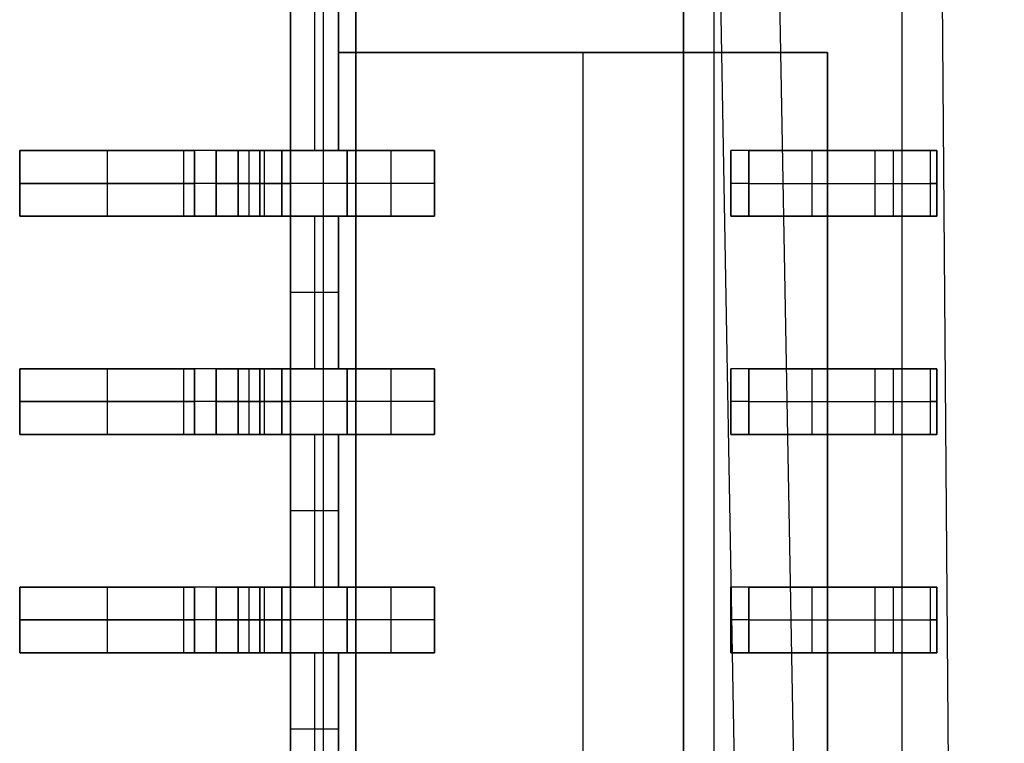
# Model space of a CAD drawing. Extents: x -64 to 57, y 4 to 161.
# Tile 277 of 342: x 6.32 to 8.58, y 147.56 to 149.22. Entities that reach past the tile are written whole.
import ezdxf

# ---------------------------------------------------------------- set-up
doc = ezdxf.new("R2010")
doc.units = 0
doc.layers.add('DEFAULT', color=7, linetype='CONTINUOUS')

msp = doc.modelspace()

# ---------------------------------------------------------------- linework, layer by layer
at = {"layer": 'DEFAULT', "color": 254}
for p, q in [((7.9693, 154.4068, 54.2017), (8.388, 131.0455, 54.1046)), ((8.5759, 131.0475, 45.715), (8.3945, 154.4089, 45.475)), ((8.2521, 131.0474, 45.9551), (7.841, 154.0867, 45.8907)), ((6.941, 150.7919, 38.6216), (6.941, 148.9169, 38.6216)), ((6.941, 148.9169, 38.6216), (6.941, 150.7919, 38.6216)), ((6.996, 150.7919, 38.6216), (6.996, 148.9169, 38.6216)), ((7.051, 150.7919, 38.6216), (7.051, 148.9169, 38.6216)), ((7.051, 149.1419, 37.6366), (7.051, 150.7919, 37.6366)), ((7.051, 148.9169, 38.1291), (7.051, 150.7919, 38.1291)), ((7.051, 148.9169, 38.6216), (7.051, 150.7919, 38.6216)), ((7.051, 150.7919, 37.6366), (7.051, 149.1419, 37.6366)), ((7.841, 150.4169, 41.6166), (7.841, 134.2669, 41.6166)), ((7.841, 150.4169, 41.6166), (7.841, 134.2669, 41.6166)), ((6.941, 129.3669, 39.8166), (6.941, 150.3169, 39.8166)), ((6.941, 150.3169, 39.8166), (6.941, 129.3669, 39.8166)), ((7.016, 150.3169, 39.8916), (7.016, 129.3669, 39.8916)), ((7.091, 129.3669, 39.9666), (7.091, 150.3169, 39.9666)), ((7.091, 150.3169, 39.9666), (7.091, 129.3669, 39.9666)), ((7.911, 150.3169, 39.9666), (7.911, 134.2669, 39.9666)), ((7.841, 129.6158, 41.4747), (7.841, 150.068, 41.4747)), ((7.841, 149.9661, 41.3329), (7.841, 133.7169, 41.3329)), ((7.841, 133.7169, 41.3329), (7.841, 149.9661, 41.3329)), ((8.341, 149.9169, 41.0997), (8.341, 134.266, 41.0997)), ((7.051, 149.1419, 37.6866), (7.051, 148.9169, 37.6866)), ((8.171, 149.1419, 37.6866), (7.051, 149.1419, 37.6866)), ((7.051, 148.9169, 37.6866), (7.051, 149.1419, 37.6866)), ((7.051, 149.1419, 37.6866), (7.051, 149.1419, 37.6366)), ((8.171, 149.1419, 37.6366), (7.051, 149.1419, 37.6366)), ((7.051, 149.1419, 37.6866), (8.171, 149.1419, 37.6866)), ((7.051, 149.1419, 37.6366), (7.051, 149.1419, 37.6866)), ((8.171, 149.1419, 37.6616), (7.051, 149.1419, 37.6616)), ((7.051, 149.1419, 37.6366), (8.171, 149.1419, 37.6366)), ((7.611, 149.1419, 37.6866), (7.611, 130.5419, 37.6866)), ((7.611, 149.1419, 37.6866), (7.611, 149.1419, 37.6366)), ((8.171, 130.5419, 37.6866), (8.171, 149.1419, 37.6866)), ((8.171, 149.1419, 37.6866), (8.171, 149.1419, 37.6366)), ((8.171, 149.1419, 37.6866), (8.171, 130.5419, 37.6866)), ((8.171, 149.1419, 37.6366), (8.171, 149.1419, 37.6866)), ((8.171, 130.5419, 37.6366), (8.171, 149.1419, 37.6366)), ((8.171, 130.5419, 37.6616), (8.171, 149.1419, 37.6616)), ((8.171, 149.1419, 37.6366), (8.171, 130.5419, 37.6366)), ((6.321, 148.9169, 37.5166), (6.321, 148.7669, 37.5166)), ((7.071, 148.9169, 37.5166), (6.321, 148.9169, 37.5166)), ((6.321, 148.9169, 37.7666), (6.321, 148.7669, 37.7666)), ((6.321, 148.9169, 37.5166), (6.321, 148.9169, 37.7666)), ((6.321, 148.7669, 37.5166), (6.321, 148.9169, 37.5166)), ((6.321, 148.9169, 37.6416), (6.321, 148.7669, 37.6416)), ((6.321, 148.9169, 37.7666), (6.721, 148.9169, 37.7666)), ((6.321, 148.7669, 37.7666), (6.321, 148.9169, 37.7666)), ((7.071, 148.9169, 37.5166), (6.321, 148.9169, 37.5166)), ((6.321, 148.9169, 37.5166), (6.321, 148.9169, 37.7666)), ((6.321, 148.9169, 37.7666), (6.721, 148.9169, 37.7666)), ((6.521, 148.9169, 37.7666), (6.521, 148.7669, 37.7666)), ((6.696, 148.9169, 37.5166), (6.696, 148.7669, 37.5166)), ((6.721, 148.9169, 37.7666), (6.721, 148.7669, 37.7666)), ((6.721, 148.7669, 37.7666), (6.721, 148.9169, 37.7666)), ((6.771, 148.9169, 37.8166), (6.771, 148.7669, 37.8166)), ((6.771, 148.7669, 37.8166), (6.771, 148.9169, 37.8166)), ((6.771, 148.9169, 39.0966), (6.771, 148.7669, 39.0966)), ((6.771, 148.9169, 37.8166), (6.771, 148.9169, 39.0966)), ((6.771, 148.9169, 38.4566), (6.771, 148.7669, 38.4566)), ((6.771, 148.9169, 39.0966), (6.871, 148.9169, 39.0966)), ((6.771, 148.7669, 39.0966), (6.771, 148.9169, 39.0966)), ((6.771, 148.9169, 37.8166), (6.771, 148.9169, 39.0966)), ((6.771, 148.9169, 39.0966), (6.871, 148.9169, 39.0966)), ((7.051, 148.9169, 38.5316), (6.771, 148.9169, 38.5316)), ((6.796, 148.9169, 37.5166), (6.796, 148.9169, 39.0966)), ((6.821, 148.9169, 39.0966), (6.821, 148.7669, 39.0966)), ((6.821, 148.9169, 39.2466), (6.821, 148.7669, 39.2466)), ((6.871, 148.9169, 39.2466), (6.821, 148.9169, 39.2466)), ((6.821, 148.7669, 39.5466), (6.821, 148.9169, 39.5466)), ((6.821, 148.9169, 39.5466), (6.821, 148.9169, 39.2466)), ((6.821, 148.9169, 39.2466), (6.821, 148.7669, 39.2466)), ((6.821, 148.9169, 39.3966), (6.821, 148.7669, 39.3966)), ((6.821, 148.9169, 39.5466), (6.941, 148.9169, 39.5466)), ((6.821, 148.7669, 39.5466), (6.821, 148.9169, 39.5466)), ((6.871, 148.9169, 39.2466), (6.821, 148.9169, 39.2466)), ((6.821, 148.9169, 39.2466), (6.821, 148.9169, 39.5466)), ((6.821, 148.9169, 39.5466), (6.941, 148.9169, 39.5466)), ((6.846, 148.9169, 39.2466), (6.846, 148.7669, 39.2466)), ((6.871, 148.9169, 39.0966), (6.871, 148.7669, 39.0966)), ((6.871, 148.7669, 39.0966), (6.871, 148.9169, 39.0966)), ((6.871, 148.9169, 39.2466), (6.871, 148.7669, 39.2466)), ((6.871, 148.7669, 39.2466), (6.871, 148.9169, 39.2466)), ((6.881, 148.9169, 39.5466), (6.881, 148.7669, 39.5466)), ((6.921, 148.9169, 39.1466), (6.921, 148.7669, 39.1466)), ((6.921, 148.9169, 39.1966), (6.921, 148.7669, 39.1966)), ((6.921, 148.9169, 39.1466), (6.921, 148.9169, 39.1966)), ((6.921, 148.7669, 39.1466), (6.921, 148.9169, 39.1466)), ((6.921, 148.9169, 39.1716), (6.921, 148.7669, 39.1716)), ((6.921, 148.7669, 39.1966), (6.921, 148.9169, 39.1966)), ((6.921, 148.9169, 39.1466), (6.921, 148.9169, 39.1966)), ((6.941, 148.9169, 39.5466), (6.941, 148.7669, 39.5466)), ((6.941, 148.9169, 38.6216), (7.051, 148.9169, 38.6216)), ((6.941, 148.9169, 39.5466), (6.941, 148.9169, 38.6216)), ((6.941, 148.9169, 38.6216), (7.051, 148.9169, 38.6216)), ((6.941, 148.9169, 39.5466), (6.941, 148.9169, 38.6216)), ((6.941, 148.7669, 39.5466), (6.941, 148.9169, 39.5466)), ((7.051, 148.9169, 37.6866), (7.271, 148.9169, 37.6866)), ((7.051, 148.9169, 38.6216), (7.051, 148.9169, 37.6866)), ((7.051, 148.9169, 38.6216), (7.051, 148.9169, 37.6866)), ((7.051, 148.9169, 37.6866), (7.271, 148.9169, 37.6866)), ((7.071, 148.9169, 37.5166), (7.071, 148.7669, 37.5166)), ((7.271, 148.9169, 37.5966), (7.071, 148.9169, 37.5166)), ((7.071, 148.7669, 37.5166), (7.071, 148.9169, 37.5166)), ((7.271, 148.9169, 37.5966), (7.071, 148.9169, 37.5166)), ((7.171, 148.9169, 37.5566), (7.171, 148.7669, 37.5566)), ((7.271, 148.9169, 37.6866), (7.271, 148.7669, 37.6866)), ((7.271, 148.7669, 37.6866), (7.271, 148.9169, 37.6866)), ((7.271, 148.9169, 37.5966), (7.271, 148.7669, 37.5966)), ((7.271, 148.9169, 37.6866), (7.271, 148.9169, 37.5966)), ((7.271, 148.9169, 37.6416), (7.271, 148.7669, 37.6416)), ((7.271, 148.7669, 37.5966), (7.271, 148.9169, 37.5966)), ((7.271, 148.9169, 37.6866), (7.271, 148.9169, 37.5966)), ((8.407, 148.9169, 39.9666), (7.9493, 148.9169, 39.9666)), ((7.9493, 148.7669, 39.9666), (7.9493, 148.9169, 39.9666)), ((7.9493, 148.9169, 39.9666), (7.9493, 148.7669, 39.9666)), ((8.407, 148.9169, 39.9666), (7.9493, 148.9169, 39.9666)), ((7.9908, 148.9169, 39.9756), (8.2795, 148.9169, 40.1075)), ((7.9908, 148.7669, 39.9756), (7.9908, 148.9169, 39.9756)), ((7.9908, 148.9169, 39.9756), (8.2795, 148.9169, 40.1075)), ((7.9908, 148.9169, 39.9756), (7.9908, 148.7669, 39.9756)), ((8.1351, 148.9169, 40.0416), (8.1351, 148.7669, 40.0416)), ((8.4158, 148.9169, 40.0484), (8.1501, 148.9169, 40.0484)), ((8.1851, 148.9169, 39.9666), (8.1851, 148.9169, 40.0644)), ((8.2795, 148.9169, 40.1075), (8.2795, 148.7669, 40.1075)), ((8.2795, 148.9169, 40.1075), (8.2795, 148.7669, 40.1075)), ((8.2795, 148.9169, 40.1075), (8.421, 148.9169, 40.0166)), ((8.321, 148.9169, 40.1166), (8.321, 148.7669, 40.1166)), ((8.407, 148.7669, 39.9666), (8.407, 148.9169, 39.9666)), ((8.407, 148.7669, 39.9666), (8.407, 148.9169, 39.9666)), ((8.421, 148.7669, 40.0166), (8.421, 148.9169, 40.0166)), ((8.421, 148.9169, 40.0119), (8.421, 148.7669, 40.0119)), ((8.421, 148.9169, 40.0166), (8.421, 148.9169, 40.0119)), ((8.421, 148.7669, 40.0166), (8.421, 148.9169, 40.0166)), ((8.421, 148.9169, 40.0142), (8.421, 148.7669, 40.0142)), ((8.421, 148.9169, 40.0119), (8.421, 148.7669, 40.0119)), ((8.421, 148.9169, 40.0166), (8.421, 148.9169, 40.0119)), ((7.071, 148.8419, 37.5166), (6.321, 148.8419, 37.5166)), ((6.321, 148.8419, 37.5166), (6.321, 148.8419, 37.7666)), ((6.321, 148.8419, 37.7666), (6.721, 148.8419, 37.7666)), ((6.771, 148.8419, 37.8166), (6.771, 148.8419, 39.0966)), ((6.771, 148.8419, 39.0966), (6.871, 148.8419, 39.0966)), ((6.871, 148.8419, 39.2466), (6.821, 148.8419, 39.2466)), ((6.821, 148.8419, 39.5466), (6.821, 148.8419, 39.2466)), ((6.821, 148.8419, 39.5466), (6.941, 148.8419, 39.5466)), ((6.921, 148.8419, 39.1466), (6.921, 148.8419, 39.1966)), ((7.271, 148.8419, 37.5966), (7.071, 148.8419, 37.5166)), ((7.271, 148.8419, 37.6866), (7.271, 148.8419, 37.5966)), ((7.9908, 148.8419, 39.9756), (8.2795, 148.8419, 40.1075)), ((8.421, 148.8419, 40.0166), (8.421, 148.8419, 40.0119)), ((6.321, 148.7669, 37.5166), (7.071, 148.7669, 37.5166)), ((6.321, 148.7669, 37.7666), (6.321, 148.7669, 37.5166)), ((6.721, 148.7669, 37.7666), (6.321, 148.7669, 37.7666)), ((6.321, 148.7669, 37.7666), (6.721, 148.7669, 37.7666)), ((6.321, 148.7669, 37.5166), (6.321, 148.7669, 37.7666)), ((7.071, 148.7669, 37.5166), (6.321, 148.7669, 37.5166)), ((6.771, 148.7669, 39.0966), (6.771, 148.7669, 37.8166)), ((6.871, 148.7669, 39.0966), (6.771, 148.7669, 39.0966)), ((6.771, 148.7669, 39.0966), (6.871, 148.7669, 39.0966)), ((6.771, 148.7669, 37.8166), (6.771, 148.7669, 39.0966)), ((7.051, 148.7669, 38.5316), (6.771, 148.7669, 38.5316)), ((6.796, 148.7669, 37.5166), (6.796, 148.7669, 39.0966)), ((6.821, 148.7669, 39.2466), (6.871, 148.7669, 39.2466)), ((6.821, 148.7669, 39.2466), (6.821, 148.7669, 39.5466)), ((6.821, 148.7669, 39.5466), (6.941, 148.7669, 39.5466)), ((6.821, 148.7669, 39.2466), (6.821, 148.7669, 39.5466)), ((6.871, 148.7669, 39.2466), (6.821, 148.7669, 39.2466)), ((6.941, 148.7669, 39.5466), (6.821, 148.7669, 39.5466)), ((6.921, 148.7669, 39.1966), (6.921, 148.7669, 39.1466)), ((6.921, 148.7669, 39.1466), (6.921, 148.7669, 39.1966)), ((7.051, 148.7669, 38.6216), (6.941, 148.7669, 38.6216)), ((6.941, 148.7669, 38.6216), (6.941, 148.4169, 38.6216)), ((6.941, 148.7669, 38.6216), (7.051, 148.7669, 38.6216)), ((6.941, 148.7669, 39.5466), (6.941, 148.7669, 38.6216)), ((6.941, 148.7669, 38.6216), (6.941, 148.7669, 39.5466)), ((6.941, 148.4169, 38.6216), (6.941, 148.7669, 38.6216)), ((6.996, 148.7669, 38.6216), (6.996, 148.4169, 38.6216)), ((7.051, 148.7669, 37.6866), (7.051, 148.4169, 37.6866)), ((7.271, 148.7669, 37.6866), (7.051, 148.7669, 37.6866)), ((7.051, 148.7669, 37.6866), (7.051, 148.7669, 38.6216)), ((7.051, 148.4169, 37.6866), (7.051, 148.7669, 37.6866)), ((7.051, 148.7669, 38.6216), (7.051, 148.4169, 38.6216)), ((7.051, 148.4169, 38.1541), (7.051, 148.7669, 38.1541)), ((7.051, 148.4169, 38.6216), (7.051, 148.7669, 38.6216)), ((7.051, 148.7669, 37.6866), (7.271, 148.7669, 37.6866)), ((7.051, 148.7669, 38.6216), (7.051, 148.7669, 37.6866)), ((7.071, 148.7669, 37.5166), (7.271, 148.7669, 37.5966)), ((7.271, 148.7669, 37.5966), (7.071, 148.7669, 37.5166)), ((7.271, 148.7669, 37.5966), (7.271, 148.7669, 37.6866)), ((7.271, 148.7669, 37.6866), (7.271, 148.7669, 37.5966)), ((8.407, 148.7669, 39.9666), (7.9493, 148.7669, 39.9666)), ((7.9493, 148.7669, 39.9666), (8.407, 148.7669, 39.9666)), ((8.2795, 148.7669, 40.1075), (7.9908, 148.7669, 39.9756)), ((7.9908, 148.7669, 39.9756), (8.2795, 148.7669, 40.1075)), ((8.4158, 148.7669, 40.0484), (8.1501, 148.7669, 40.0484)), ((8.1851, 148.7669, 39.9666), (8.1851, 148.7669, 40.0644)), ((8.2795, 148.7669, 40.1075), (8.421, 148.7669, 40.0166)), ((8.421, 148.7669, 40.0119), (8.421, 148.7669, 40.0166)), ((8.421, 148.7669, 40.0166), (8.421, 148.7669, 40.0119)), ((7.051, 148.5919, 38.6216), (6.941, 148.5919, 38.6216)), ((7.051, 148.5919, 37.6866), (7.051, 148.5919, 38.6216)), ((6.321, 148.4169, 37.5166), (6.321, 148.2669, 37.5166)), ((7.071, 148.4169, 37.5166), (6.321, 148.4169, 37.5166)), ((6.321, 148.4169, 37.7666), (6.321, 148.2669, 37.7666)), ((6.321, 148.4169, 37.5166), (6.321, 148.4169, 37.7666)), ((6.321, 148.2669, 37.5166), (6.321, 148.4169, 37.5166)), ((6.321, 148.4169, 37.6416), (6.321, 148.2669, 37.6416)), ((6.321, 148.4169, 37.7666), (6.721, 148.4169, 37.7666)), ((6.321, 148.2669, 37.7666), (6.321, 148.4169, 37.7666)), ((7.071, 148.4169, 37.5166), (6.321, 148.4169, 37.5166)), ((6.321, 148.4169, 37.5166), (6.321, 148.4169, 37.7666)), ((6.321, 148.4169, 37.7666), (6.721, 148.4169, 37.7666)), ((6.521, 148.4169, 37.7666), (6.521, 148.2669, 37.7666)), ((6.696, 148.4169, 37.5166), (6.696, 148.2669, 37.5166)), ((6.721, 148.4169, 37.7666), (6.721, 148.2669, 37.7666)), ((6.721, 148.2669, 37.7666), (6.721, 148.4169, 37.7666)), ((6.771, 148.4169, 37.8166), (6.771, 148.2669, 37.8166)), ((6.771, 148.2669, 37.8166), (6.771, 148.4169, 37.8166)), ((6.771, 148.4169, 39.0966), (6.771, 148.2669, 39.0966)), ((6.771, 148.4169, 37.8166), (6.771, 148.4169, 39.0966)), ((6.771, 148.4169, 38.4566), (6.771, 148.2669, 38.4566)), ((6.771, 148.4169, 39.0966), (6.871, 148.4169, 39.0966)), ((6.771, 148.2669, 39.0966), (6.771, 148.4169, 39.0966)), ((6.771, 148.4169, 37.8166), (6.771, 148.4169, 39.0966)), ((6.771, 148.4169, 39.0966), (6.871, 148.4169, 39.0966)), ((7.051, 148.4169, 38.5316), (6.771, 148.4169, 38.5316)), ((6.796, 148.4169, 37.5166), (6.796, 148.4169, 39.0966)), ((6.821, 148.4169, 39.0966), (6.821, 148.2669, 39.0966)), ((6.821, 148.4169, 39.2466), (6.821, 148.2669, 39.2466)), ((6.871, 148.4169, 39.2466), (6.821, 148.4169, 39.2466)), ((6.821, 148.2669, 39.5466), (6.821, 148.4169, 39.5466)), ((6.821, 148.4169, 39.5466), (6.821, 148.4169, 39.2466)), ((6.821, 148.4169, 39.2466), (6.821, 148.2669, 39.2466)), ((6.821, 148.4169, 39.3966), (6.821, 148.2669, 39.3966)), ((6.821, 148.4169, 39.5466), (6.941, 148.4169, 39.5466)), ((6.821, 148.2669, 39.5466), (6.821, 148.4169, 39.5466)), ((6.871, 148.4169, 39.2466), (6.821, 148.4169, 39.2466)), ((6.821, 148.4169, 39.2466), (6.821, 148.4169, 39.5466)), ((6.821, 148.4169, 39.5466), (6.941, 148.4169, 39.5466)), ((6.846, 148.4169, 39.2466), (6.846, 148.2669, 39.2466)), ((6.871, 148.4169, 39.0966), (6.871, 148.2669, 39.0966)), ((6.871, 148.2669, 39.0966), (6.871, 148.4169, 39.0966)), ((6.871, 148.4169, 39.2466), (6.871, 148.2669, 39.2466)), ((6.871, 148.2669, 39.2466), (6.871, 148.4169, 39.2466)), ((6.881, 148.4169, 39.5466), (6.881, 148.2669, 39.5466)), ((6.921, 148.4169, 39.1466), (6.921, 148.2669, 39.1466)), ((6.921, 148.4169, 39.1966), (6.921, 148.2669, 39.1966)), ((6.921, 148.4169, 39.1466), (6.921, 148.4169, 39.1966)), ((6.921, 148.2669, 39.1466), (6.921, 148.4169, 39.1466)), ((6.921, 148.4169, 39.1716), (6.921, 148.2669, 39.1716)), ((6.921, 148.2669, 39.1966), (6.921, 148.4169, 39.1966)), ((6.921, 148.4169, 39.1466), (6.921, 148.4169, 39.1966)), ((6.941, 148.4169, 39.5466), (6.941, 148.2669, 39.5466)), ((6.941, 148.4169, 38.6216), (7.051, 148.4169, 38.6216)), ((6.941, 148.4169, 39.5466), (6.941, 148.4169, 38.6216)), ((6.941, 148.4169, 38.6216), (7.051, 148.4169, 38.6216)), ((6.941, 148.4169, 39.5466), (6.941, 148.4169, 38.6216)), ((6.941, 148.2669, 39.5466), (6.941, 148.4169, 39.5466)), ((7.051, 148.4169, 37.6866), (7.271, 148.4169, 37.6866)), ((7.051, 148.4169, 38.6216), (7.051, 148.4169, 37.6866)), ((7.051, 148.4169, 38.6216), (7.051, 148.4169, 37.6866)), ((7.051, 148.4169, 37.6866), (7.271, 148.4169, 37.6866)), ((7.071, 148.4169, 37.5166), (7.071, 148.2669, 37.5166)), ((7.271, 148.4169, 37.5966), (7.071, 148.4169, 37.5166)), ((7.071, 148.2669, 37.5166), (7.071, 148.4169, 37.5166)), ((7.271, 148.4169, 37.5966), (7.071, 148.4169, 37.5166)), ((7.171, 148.4169, 37.5566), (7.171, 148.2669, 37.5566)), ((7.271, 148.4169, 37.6866), (7.271, 148.2669, 37.6866)), ((7.271, 148.2669, 37.6866), (7.271, 148.4169, 37.6866)), ((7.271, 148.4169, 37.5966), (7.271, 148.2669, 37.5966)), ((7.271, 148.4169, 37.6866), (7.271, 148.4169, 37.5966)), ((7.271, 148.4169, 37.6416), (7.271, 148.2669, 37.6416)), ((7.271, 148.2669, 37.5966), (7.271, 148.4169, 37.5966)), ((7.271, 148.4169, 37.6866), (7.271, 148.4169, 37.5966)), ((8.407, 148.4169, 39.9666), (7.9493, 148.4169, 39.9666)), ((7.9493, 148.2669, 39.9666), (7.9493, 148.4169, 39.9666)), ((7.9493, 148.4169, 39.9666), (7.9493, 148.2669, 39.9666)), ((8.407, 148.4169, 39.9666), (7.9493, 148.4169, 39.9666)), ((7.9908, 148.4169, 39.9756), (8.2795, 148.4169, 40.1075)), ((7.9908, 148.2669, 39.9756), (7.9908, 148.4169, 39.9756)), ((7.9908, 148.4169, 39.9756), (8.2795, 148.4169, 40.1075)), ((7.9908, 148.4169, 39.9756), (7.9908, 148.2669, 39.9756)), ((8.1351, 148.4169, 40.0416), (8.1351, 148.2669, 40.0416)), ((8.4158, 148.4169, 40.0484), (8.1501, 148.4169, 40.0484)), ((8.1851, 148.4169, 39.9666), (8.1851, 148.4169, 40.0644)), ((8.2795, 148.4169, 40.1075), (8.2795, 148.2669, 40.1075)), ((8.2795, 148.4169, 40.1075), (8.2795, 148.2669, 40.1075)), ((8.2795, 148.4169, 40.1075), (8.421, 148.4169, 40.0166)), ((8.321, 148.4169, 40.1166), (8.321, 148.2669, 40.1166)), ((8.407, 148.2669, 39.9666), (8.407, 148.4169, 39.9666)), ((8.407, 148.2669, 39.9666), (8.407, 148.4169, 39.9666)), ((8.421, 148.2669, 40.0166), (8.421, 148.4169, 40.0166)), ((8.421, 148.4169, 40.0119), (8.421, 148.2669, 40.0119)), ((8.421, 148.4169, 40.0166), (8.421, 148.4169, 40.0119)), ((8.421, 148.2669, 40.0166), (8.421, 148.4169, 40.0166)), ((8.421, 148.4169, 40.0142), (8.421, 148.2669, 40.0142)), ((8.421, 148.4169, 40.0119), (8.421, 148.2669, 40.0119)), ((8.421, 148.4169, 40.0166), (8.421, 148.4169, 40.0119)), ((7.071, 148.3419, 37.5166), (6.321, 148.3419, 37.5166)), ((6.321, 148.3419, 37.5166), (6.321, 148.3419, 37.7666)), ((6.321, 148.3419, 37.7666), (6.721, 148.3419, 37.7666)), ((6.771, 148.3419, 37.8166), (6.771, 148.3419, 39.0966)), ((6.771, 148.3419, 39.0966), (6.871, 148.3419, 39.0966)), ((6.871, 148.3419, 39.2466), (6.821, 148.3419, 39.2466)), ((6.821, 148.3419, 39.5466), (6.821, 148.3419, 39.2466)), ((6.821, 148.3419, 39.5466), (6.941, 148.3419, 39.5466)), ((6.921, 148.3419, 39.1466), (6.921, 148.3419, 39.1966)), ((7.271, 148.3419, 37.5966), (7.071, 148.3419, 37.5166)), ((7.271, 148.3419, 37.6866), (7.271, 148.3419, 37.5966)), ((7.9908, 148.3419, 39.9756), (8.2795, 148.3419, 40.1075)), ((8.421, 148.3419, 40.0166), (8.421, 148.3419, 40.0119)), ((6.321, 148.2669, 37.5166), (7.071, 148.2669, 37.5166)), ((6.321, 148.2669, 37.7666), (6.321, 148.2669, 37.5166)), ((6.721, 148.2669, 37.7666), (6.321, 148.2669, 37.7666)), ((6.321, 148.2669, 37.7666), (6.721, 148.2669, 37.7666)), ((6.321, 148.2669, 37.5166), (6.321, 148.2669, 37.7666)), ((7.071, 148.2669, 37.5166), (6.321, 148.2669, 37.5166)), ((6.771, 148.2669, 39.0966), (6.771, 148.2669, 37.8166)), ((6.871, 148.2669, 39.0966), (6.771, 148.2669, 39.0966)), ((6.771, 148.2669, 39.0966), (6.871, 148.2669, 39.0966)), ((6.771, 148.2669, 37.8166), (6.771, 148.2669, 39.0966)), ((7.051, 148.2669, 38.5316), (6.771, 148.2669, 38.5316)), ((6.796, 148.2669, 37.5166), (6.796, 148.2669, 39.0966)), ((6.821, 148.2669, 39.2466), (6.871, 148.2669, 39.2466)), ((6.821, 148.2669, 39.2466), (6.821, 148.2669, 39.5466)), ((6.821, 148.2669, 39.5466), (6.941, 148.2669, 39.5466)), ((6.821, 148.2669, 39.2466), (6.821, 148.2669, 39.5466)), ((6.871, 148.2669, 39.2466), (6.821, 148.2669, 39.2466)), ((6.941, 148.2669, 39.5466), (6.821, 148.2669, 39.5466)), ((6.921, 148.2669, 39.1966), (6.921, 148.2669, 39.1466)), ((6.921, 148.2669, 39.1466), (6.921, 148.2669, 39.1966)), ((7.051, 148.2669, 38.6216), (6.941, 148.2669, 38.6216)), ((6.941, 148.2669, 38.6216), (6.941, 147.9169, 38.6216)), ((6.941, 148.2669, 38.6216), (7.051, 148.2669, 38.6216)), ((6.941, 148.2669, 39.5466), (6.941, 148.2669, 38.6216)), ((6.941, 148.2669, 38.6216), (6.941, 148.2669, 39.5466)), ((6.941, 147.9169, 38.6216), (6.941, 148.2669, 38.6216)), ((6.996, 148.2669, 38.6216), (6.996, 147.9169, 38.6216)), ((7.051, 148.2669, 37.6866), (7.051, 147.9169, 37.6866)), ((7.271, 148.2669, 37.6866), (7.051, 148.2669, 37.6866)), ((7.051, 148.2669, 37.6866), (7.051, 148.2669, 38.6216)), ((7.051, 147.9169, 37.6866), (7.051, 148.2669, 37.6866)), ((7.051, 148.2669, 38.6216), (7.051, 147.9169, 38.6216)), ((7.051, 147.9169, 38.1541), (7.051, 148.2669, 38.1541)), ((7.051, 147.9169, 38.6216), (7.051, 148.2669, 38.6216)), ((7.051, 148.2669, 37.6866), (7.271, 148.2669, 37.6866)), ((7.051, 148.2669, 38.6216), (7.051, 148.2669, 37.6866)), ((7.071, 148.2669, 37.5166), (7.271, 148.2669, 37.5966)), ((7.271, 148.2669, 37.5966), (7.071, 148.2669, 37.5166)), ((7.271, 148.2669, 37.5966), (7.271, 148.2669, 37.6866)), ((7.271, 148.2669, 37.6866), (7.271, 148.2669, 37.5966)), ((8.407, 148.2669, 39.9666), (7.9493, 148.2669, 39.9666)), ((7.9493, 148.2669, 39.9666), (8.407, 148.2669, 39.9666)), ((8.2795, 148.2669, 40.1075), (7.9908, 148.2669, 39.9756)), ((7.9908, 148.2669, 39.9756), (8.2795, 148.2669, 40.1075)), ((8.4158, 148.2669, 40.0484), (8.1501, 148.2669, 40.0484)), ((8.1851, 148.2669, 39.9666), (8.1851, 148.2669, 40.0644)), ((8.2795, 148.2669, 40.1075), (8.421, 148.2669, 40.0166)), ((8.421, 148.2669, 40.0119), (8.421, 148.2669, 40.0166)), ((8.421, 148.2669, 40.0166), (8.421, 148.2669, 40.0119)), ((7.051, 148.0919, 38.6216), (6.941, 148.0919, 38.6216)), ((7.051, 148.0919, 37.6866), (7.051, 148.0919, 38.6216)), ((6.321, 147.9169, 37.5166), (6.321, 147.7669, 37.5166)), ((7.071, 147.9169, 37.5166), (6.321, 147.9169, 37.5166)), ((6.321, 147.9169, 37.7666), (6.321, 147.7669, 37.7666)), ((6.321, 147.9169, 37.5166), (6.321, 147.9169, 37.7666)), ((6.321, 147.7669, 37.5166), (6.321, 147.9169, 37.5166)), ((6.321, 147.9169, 37.6416), (6.321, 147.7669, 37.6416)), ((6.321, 147.9169, 37.7666), (6.721, 147.9169, 37.7666)), ((6.321, 147.7669, 37.7666), (6.321, 147.9169, 37.7666)), ((7.071, 147.9169, 37.5166), (6.321, 147.9169, 37.5166)), ((6.321, 147.9169, 37.5166), (6.321, 147.9169, 37.7666)), ((6.321, 147.9169, 37.7666), (6.721, 147.9169, 37.7666)), ((6.521, 147.9169, 37.7666), (6.521, 147.7669, 37.7666)), ((6.696, 147.9169, 37.5166), (6.696, 147.7669, 37.5166)), ((6.721, 147.9169, 37.7666), (6.721, 147.7669, 37.7666)), ((6.721, 147.7669, 37.7666), (6.721, 147.9169, 37.7666)), ((6.771, 147.9169, 37.8166), (6.771, 147.7669, 37.8166)), ((6.771, 147.7669, 37.8166), (6.771, 147.9169, 37.8166)), ((6.771, 147.9169, 39.0966), (6.771, 147.7669, 39.0966)), ((6.771, 147.9169, 37.8166), (6.771, 147.9169, 39.0966)), ((6.771, 147.9169, 38.4566), (6.771, 147.7669, 38.4566)), ((6.771, 147.9169, 39.0966), (6.871, 147.9169, 39.0966)), ((6.771, 147.7669, 39.0966), (6.771, 147.9169, 39.0966)), ((6.771, 147.9169, 37.8166), (6.771, 147.9169, 39.0966)), ((6.771, 147.9169, 39.0966), (6.871, 147.9169, 39.0966)), ((7.051, 147.9169, 38.5316), (6.771, 147.9169, 38.5316)), ((6.796, 147.9169, 37.5166), (6.796, 147.9169, 39.0966)), ((6.821, 147.9169, 39.0966), (6.821, 147.7669, 39.0966)), ((6.821, 147.9169, 39.2466), (6.821, 147.7669, 39.2466)), ((6.871, 147.9169, 39.2466), (6.821, 147.9169, 39.2466)), ((6.821, 147.7669, 39.5466), (6.821, 147.9169, 39.5466)), ((6.821, 147.9169, 39.5466), (6.821, 147.9169, 39.2466)), ((6.821, 147.9169, 39.2466), (6.821, 147.7669, 39.2466)), ((6.821, 147.9169, 39.3966), (6.821, 147.7669, 39.3966)), ((6.821, 147.9169, 39.5466), (6.941, 147.9169, 39.5466)), ((6.821, 147.7669, 39.5466), (6.821, 147.9169, 39.5466)), ((6.871, 147.9169, 39.2466), (6.821, 147.9169, 39.2466)), ((6.821, 147.9169, 39.2466), (6.821, 147.9169, 39.5466)), ((6.821, 147.9169, 39.5466), (6.941, 147.9169, 39.5466)), ((6.846, 147.9169, 39.2466), (6.846, 147.7669, 39.2466)), ((6.871, 147.9169, 39.0966), (6.871, 147.7669, 39.0966)), ((6.871, 147.7669, 39.0966), (6.871, 147.9169, 39.0966)), ((6.871, 147.9169, 39.2466), (6.871, 147.7669, 39.2466)), ((6.871, 147.7669, 39.2466), (6.871, 147.9169, 39.2466)), ((6.881, 147.9169, 39.5466), (6.881, 147.7669, 39.5466)), ((6.921, 147.9169, 39.1466), (6.921, 147.7669, 39.1466)), ((6.921, 147.9169, 39.1966), (6.921, 147.7669, 39.1966)), ((6.921, 147.9169, 39.1466), (6.921, 147.9169, 39.1966)), ((6.921, 147.7669, 39.1466), (6.921, 147.9169, 39.1466)), ((6.921, 147.9169, 39.1716), (6.921, 147.7669, 39.1716)), ((6.921, 147.7669, 39.1966), (6.921, 147.9169, 39.1966)), ((6.921, 147.9169, 39.1466), (6.921, 147.9169, 39.1966)), ((6.941, 147.9169, 39.5466), (6.941, 147.7669, 39.5466)), ((6.941, 147.9169, 38.6216), (7.051, 147.9169, 38.6216)), ((6.941, 147.9169, 39.5466), (6.941, 147.9169, 38.6216)), ((6.941, 147.9169, 38.6216), (7.051, 147.9169, 38.6216)), ((6.941, 147.9169, 39.5466), (6.941, 147.9169, 38.6216)), ((6.941, 147.7669, 39.5466), (6.941, 147.9169, 39.5466)), ((7.051, 147.9169, 37.6866), (7.271, 147.9169, 37.6866)), ((7.051, 147.9169, 38.6216), (7.051, 147.9169, 37.6866)), ((7.051, 147.9169, 38.6216), (7.051, 147.9169, 37.6866)), ((7.051, 147.9169, 37.6866), (7.271, 147.9169, 37.6866)), ((7.071, 147.9169, 37.5166), (7.071, 147.7669, 37.5166)), ((7.271, 147.9169, 37.5966), (7.071, 147.9169, 37.5166)), ((7.071, 147.7669, 37.5166), (7.071, 147.9169, 37.5166)), ((7.271, 147.9169, 37.5966), (7.071, 147.9169, 37.5166)), ((7.171, 147.9169, 37.5566), (7.171, 147.7669, 37.5566)), ((7.271, 147.9169, 37.6866), (7.271, 147.7669, 37.6866)), ((7.271, 147.7669, 37.6866), (7.271, 147.9169, 37.6866)), ((7.271, 147.9169, 37.5966), (7.271, 147.7669, 37.5966)), ((7.271, 147.9169, 37.6866), (7.271, 147.9169, 37.5966)), ((7.271, 147.9169, 37.6416), (7.271, 147.7669, 37.6416)), ((7.271, 147.7669, 37.5966), (7.271, 147.9169, 37.5966)), ((7.271, 147.9169, 37.6866), (7.271, 147.9169, 37.5966)), ((8.407, 147.9169, 39.9666), (7.9493, 147.9169, 39.9666)), ((7.9493, 147.7669, 39.9666), (7.9493, 147.9169, 39.9666)), ((7.9493, 147.9169, 39.9666), (7.9493, 147.7669, 39.9666)), ((8.407, 147.9169, 39.9666), (7.9493, 147.9169, 39.9666)), ((7.9908, 147.9169, 39.9756), (8.2795, 147.9169, 40.1075)), ((7.9908, 147.7669, 39.9756), (7.9908, 147.9169, 39.9756)), ((7.9908, 147.9169, 39.9756), (8.2795, 147.9169, 40.1075)), ((7.9908, 147.9169, 39.9756), (7.9908, 147.7669, 39.9756)), ((8.1351, 147.9169, 40.0416), (8.1351, 147.7669, 40.0416)), ((8.4158, 147.9169, 40.0484), (8.1501, 147.9169, 40.0484)), ((8.1851, 147.9169, 39.9666), (8.1851, 147.9169, 40.0644)), ((8.2795, 147.9169, 40.1075), (8.2795, 147.7669, 40.1075)), ((8.2795, 147.9169, 40.1075), (8.2795, 147.7669, 40.1075)), ((8.2795, 147.9169, 40.1075), (8.421, 147.9169, 40.0166)), ((8.321, 147.9169, 40.1166), (8.321, 147.7669, 40.1166)), ((8.407, 147.7669, 39.9666), (8.407, 147.9169, 39.9666)), ((8.407, 147.7669, 39.9666), (8.407, 147.9169, 39.9666)), ((8.421, 147.7669, 40.0166), (8.421, 147.9169, 40.0166)), ((8.421, 147.9169, 40.0119), (8.421, 147.7669, 40.0119)), ((8.421, 147.9169, 40.0166), (8.421, 147.9169, 40.0119)), ((8.421, 147.7669, 40.0166), (8.421, 147.9169, 40.0166)), ((8.421, 147.9169, 40.0142), (8.421, 147.7669, 40.0142)), ((8.421, 147.9169, 40.0119), (8.421, 147.7669, 40.0119)), ((8.421, 147.9169, 40.0166), (8.421, 147.9169, 40.0119)), ((7.071, 147.8419, 37.5166), (6.321, 147.8419, 37.5166)), ((6.321, 147.8419, 37.5166), (6.321, 147.8419, 37.7666)), ((6.321, 147.8419, 37.7666), (6.721, 147.8419, 37.7666)), ((6.771, 147.8419, 37.8166), (6.771, 147.8419, 39.0966)), ((6.771, 147.8419, 39.0966), (6.871, 147.8419, 39.0966)), ((6.871, 147.8419, 39.2466), (6.821, 147.8419, 39.2466)), ((6.821, 147.8419, 39.5466), (6.821, 147.8419, 39.2466)), ((6.821, 147.8419, 39.5466), (6.941, 147.8419, 39.5466)), ((6.921, 147.8419, 39.1466), (6.921, 147.8419, 39.1966)), ((7.271, 147.8419, 37.5966), (7.071, 147.8419, 37.5166)), ((7.271, 147.8419, 37.6866), (7.271, 147.8419, 37.5966)), ((7.9908, 147.8419, 39.9756), (8.2795, 147.8419, 40.1075)), ((8.421, 147.8419, 40.0166), (8.421, 147.8419, 40.0119)), ((6.321, 147.7669, 37.5166), (7.071, 147.7669, 37.5166)), ((6.321, 147.7669, 37.7666), (6.321, 147.7669, 37.5166)), ((6.721, 147.7669, 37.7666), (6.321, 147.7669, 37.7666)), ((6.321, 147.7669, 37.7666), (6.721, 147.7669, 37.7666)), ((6.321, 147.7669, 37.5166), (6.321, 147.7669, 37.7666)), ((7.071, 147.7669, 37.5166), (6.321, 147.7669, 37.5166)), ((6.771, 147.7669, 39.0966), (6.771, 147.7669, 37.8166)), ((6.871, 147.7669, 39.0966), (6.771, 147.7669, 39.0966)), ((6.771, 147.7669, 39.0966), (6.871, 147.7669, 39.0966)), ((6.771, 147.7669, 37.8166), (6.771, 147.7669, 39.0966)), ((7.051, 147.7669, 38.5316), (6.771, 147.7669, 38.5316)), ((6.796, 147.7669, 37.5166), (6.796, 147.7669, 39.0966)), ((6.821, 147.7669, 39.2466), (6.871, 147.7669, 39.2466)), ((6.821, 147.7669, 39.2466), (6.821, 147.7669, 39.5466)), ((6.821, 147.7669, 39.5466), (6.941, 147.7669, 39.5466)), ((6.821, 147.7669, 39.2466), (6.821, 147.7669, 39.5466)), ((6.871, 147.7669, 39.2466), (6.821, 147.7669, 39.2466)), ((6.941, 147.7669, 39.5466), (6.821, 147.7669, 39.5466)), ((6.921, 147.7669, 39.1966), (6.921, 147.7669, 39.1466)), ((6.921, 147.7669, 39.1466), (6.921, 147.7669, 39.1966)), ((7.051, 147.7669, 38.6216), (6.941, 147.7669, 38.6216)), ((6.941, 147.7669, 38.6216), (6.941, 147.4169, 38.6216)), ((6.941, 147.7669, 38.6216), (7.051, 147.7669, 38.6216)), ((6.941, 147.7669, 39.5466), (6.941, 147.7669, 38.6216)), ((6.941, 147.7669, 38.6216), (6.941, 147.7669, 39.5466)), ((6.941, 147.4169, 38.6216), (6.941, 147.7669, 38.6216)), ((6.996, 147.7669, 38.6216), (6.996, 147.4169, 38.6216)), ((7.051, 147.7669, 37.6866), (7.051, 147.4169, 37.6866)), ((7.271, 147.7669, 37.6866), (7.051, 147.7669, 37.6866)), ((7.051, 147.7669, 37.6866), (7.051, 147.7669, 38.6216)), ((7.051, 147.4169, 37.6866), (7.051, 147.7669, 37.6866)), ((7.051, 147.7669, 38.6216), (7.051, 147.4169, 38.6216)), ((7.051, 147.4169, 38.1541), (7.051, 147.7669, 38.1541)), ((7.051, 147.4169, 38.6216), (7.051, 147.7669, 38.6216)), ((7.051, 147.7669, 37.6866), (7.271, 147.7669, 37.6866)), ((7.051, 147.7669, 38.6216), (7.051, 147.7669, 37.6866)), ((7.071, 147.7669, 37.5166), (7.271, 147.7669, 37.5966)), ((7.271, 147.7669, 37.5966), (7.071, 147.7669, 37.5166)), ((7.271, 147.7669, 37.5966), (7.271, 147.7669, 37.6866)), ((7.271, 147.7669, 37.6866), (7.271, 147.7669, 37.5966)), ((8.407, 147.7669, 39.9666), (7.9493, 147.7669, 39.9666)), ((7.9493, 147.7669, 39.9666), (8.407, 147.7669, 39.9666)), ((8.2795, 147.7669, 40.1075), (7.9908, 147.7669, 39.9756)), ((7.9908, 147.7669, 39.9756), (8.2795, 147.7669, 40.1075)), ((8.4158, 147.7669, 40.0484), (8.1501, 147.7669, 40.0484)), ((8.1851, 147.7669, 39.9666), (8.1851, 147.7669, 40.0644)), ((8.2795, 147.7669, 40.1075), (8.421, 147.7669, 40.0166)), ((8.421, 147.7669, 40.0119), (8.421, 147.7669, 40.0166)), ((8.421, 147.7669, 40.0166), (8.421, 147.7669, 40.0119)), ((7.051, 147.5919, 38.6216), (6.941, 147.5919, 38.6216)), ((7.051, 147.5919, 37.6866), (7.051, 147.5919, 38.6216))]:
    msp.add_line(p, q, dxfattribs=at)
at = {"layer": 'DEFAULT', "color": 254, "extrusion": (-1.19249e-08, 1, -9.86076e-32)}
for centre, radius, start, end in [((-6.721, 37.8166, 148.9169), 0.05, 180, 270), ((-6.871, 39.1466, 148.9169), 0.05, 180, 270), ((-6.871, 39.1966, 148.9169), 0.05, 90, 180), ((-7.9493, 40.0666, 148.9169), 0.1, 245.44, 270), ((-8.321, 40.0166, 148.9169), 0.1, 65.44, 180), ((-8.341, 40.0119, 148.9169), 0.08, 180, 214.485), ((-6.721, 37.8166, 148.7669), 0.05, 180, 270), ((-6.871, 39.1466, 148.7669), 0.05, 180, 270), ((-6.871, 39.1966, 148.7669), 0.05, 90, 180), ((-8.341, 40.0119, 148.7669), 0.08, 180, 214.485), ((-6.721, 37.8166, 148.4169), 0.05, 180, 270), ((-6.871, 39.1466, 148.4169), 0.05, 180, 270), ((-6.871, 39.1966, 148.4169), 0.05, 90, 180), ((-7.9493, 40.0666, 148.4169), 0.1, 245.44, 270), ((-8.321, 40.0166, 148.4169), 0.1, 65.44, 180), ((-8.341, 40.0119, 148.4169), 0.08, 180, 214.485), ((-6.721, 37.8166, 148.2669), 0.05, 180, 270), ((-6.871, 39.1466, 148.2669), 0.05, 180, 270), ((-6.871, 39.1966, 148.2669), 0.05, 90, 180), ((-8.341, 40.0119, 148.2669), 0.08, 180, 214.485), ((-6.721, 37.8166, 147.9169), 0.05, 180, 270), ((-6.871, 39.1466, 147.9169), 0.05, 180, 270), ((-6.871, 39.1966, 147.9169), 0.05, 90, 180), ((-7.9493, 40.0666, 147.9169), 0.1, 245.44, 270), ((-8.321, 40.0166, 147.9169), 0.1, 65.44, 180), ((-8.341, 40.0119, 147.9169), 0.08, 180, 214.485), ((-6.721, 37.8166, 147.7669), 0.05, 180, 270), ((-6.871, 39.1466, 147.7669), 0.05, 180, 270), ((-6.871, 39.1966, 147.7669), 0.05, 90, 180), ((-8.341, 40.0119, 147.7669), 0.08, 180, 214.485)]:
    msp.add_arc(centre, radius, start, end, dxfattribs=at)
at = {"layer": 'DEFAULT', "color": 254, "extrusion": (-1.1926e-08, 1, 8.32255e-13)}
for centre in [(-6.721, 37.8166, 148.9169), (-6.721, 37.8166, 148.4169), (-6.721, 37.8166, 147.9169)]:
    msp.add_arc(centre, 0.05, 180, 270, dxfattribs=at)
at = {"layer": 'DEFAULT', "color": 254, "extrusion": (-1.1925e-08, 1, 4.30311e-13)}
for centre in [(-6.871, 39.1466, 148.9169), (-6.721, 37.8166, 148.7669), (-6.871, 39.1466, 148.4169), (-6.721, 37.8166, 148.2669), (-6.871, 39.1466, 147.9169), (-6.721, 37.8166, 147.7669), (-6.871, 39.1466, 147.7669)]:
    msp.add_arc(centre, 0.05, 180, 270, dxfattribs=at)
at = {"layer": 'DEFAULT', "color": 254, "extrusion": (-1.1925e-08, 1, -4.31354e-13)}
for centre in [(-6.871, 39.1966, 148.9169), (-6.871, 39.1966, 148.4169), (-6.871, 39.1966, 147.9169), (-6.871, 39.1966, 147.7669)]:
    msp.add_arc(centre, 0.05, 90, 180, dxfattribs=at)
at = {"layer": 'DEFAULT', "color": 254, "extrusion": (-1.19275e-08, 1, 9.86492e-12)}
for centre in [(-7.9493, 40.0666, 148.9169), (-7.9493, 40.0666, 147.9169)]:
    msp.add_arc(centre, 0.1, 245.44, 270, dxfattribs=at)
at = {"layer": 'DEFAULT', "color": 254, "extrusion": (-1.19197e-08, 1, -1.41923e-12)}
for centre in [(-8.341, 40.0119, 148.9169), (-8.341, 40.0119, 147.9169)]:
    msp.add_arc(centre, 0.08, 180, 214.485, dxfattribs=at)
at = {"layer": 'DEFAULT', "color": 254, "extrusion": (-1.19249e-08, 1, 0)}
for centre, radius, start, end in [((-6.721, 37.8166, 148.8419), 0.05, 180, 270), ((-6.871, 39.1466, 148.8419), 0.05, 180, 270), ((-6.871, 39.1966, 148.8419), 0.05, 90, 180), ((-7.9493, 40.0666, 148.8419), 0.1, 245.44, 270), ((-8.321, 40.0166, 148.8419), 0.1, 65.44, 180), ((-8.341, 40.0119, 148.8419), 0.08, 180, 214.485), ((-6.721, 37.8166, 148.3419), 0.05, 180, 270), ((-6.871, 39.1466, 148.3419), 0.05, 180, 270), ((-6.871, 39.1966, 148.3419), 0.05, 90, 180), ((-7.9493, 40.0666, 148.3419), 0.1, 245.44, 270), ((-8.321, 40.0166, 148.3419), 0.1, 65.44, 180), ((-8.341, 40.0119, 148.3419), 0.08, 180, 214.485), ((-6.721, 37.8166, 147.8419), 0.05, 180, 270), ((-6.871, 39.1466, 147.8419), 0.05, 180, 270), ((-6.871, 39.1966, 147.8419), 0.05, 90, 180), ((-7.9493, 40.0666, 147.8419), 0.1, 245.44, 270), ((-8.321, 40.0166, 147.8419), 0.1, 65.44, 180), ((-8.341, 40.0119, 147.8419), 0.08, 180, 214.485)]:
    msp.add_arc(centre, radius, start, end, dxfattribs=at)
at = {"layer": 'DEFAULT', "color": 254, "extrusion": (-1.19246e-08, 1, 5.39024e-13)}
for centre in [(-6.871, 39.1966, 148.7669), (-6.871, 39.1966, 148.2669)]:
    msp.add_arc(centre, 0.05, 90, 180, dxfattribs=at)
at = {"layer": 'DEFAULT', "color": 254, "extrusion": (-1.19246e-08, 1, -5.40067e-13)}
for centre in [(-6.871, 39.1466, 148.7669), (-6.871, 39.1466, 148.2669)]:
    msp.add_arc(centre, 0.05, 180, 270, dxfattribs=at)
at = {"layer": 'DEFAULT', "color": 254, "extrusion": (-1.19249e-08, 1, 8.27181e-25)}
for centre, start, end in [((-7.9493, 40.0666, 148.7669), 245.44, 270), ((-8.321, 40.0166, 148.7669), 65.44, 180), ((-7.9493, 40.0666, 148.2669), 245.44, 270), ((-8.321, 40.0166, 148.2669), 65.44, 180), ((-7.9493, 40.0666, 147.7669), 245.44, 270), ((-8.321, 40.0166, 147.7669), 65.44, 180)]:
    msp.add_arc(centre, 0.1, start, end, dxfattribs=at)
at = {"layer": 'DEFAULT', "color": 254, "extrusion": (-1.19282e-08, 1, 1.60759e-11)}
msp.add_arc((-7.9493, 40.0666, 148.7669), 0.1, 245.44, 270, dxfattribs=at)
at = {"layer": 'DEFAULT', "color": 254, "extrusion": (-1.19161e-08, 1, -3.1632e-12)}
for centre in [(-8.341, 40.0119, 148.7669), (-8.341, 40.0119, 148.2669), (-8.341, 40.0119, 147.7669)]:
    msp.add_arc(centre, 0.08, 180, 214.485, dxfattribs=at)
at = {"layer": 'DEFAULT', "color": 254, "extrusion": (-1.19249e-08, 1, -2.27283e-12)}
msp.add_arc((-7.9493, 40.0666, 148.4169), 0.1, 245.44, 270, dxfattribs=at)
at = {"layer": 'DEFAULT', "color": 254, "extrusion": (-1.19121e-08, 1, -3.76247e-12)}
msp.add_arc((-8.341, 40.0119, 148.4169), 0.08, 180, 214.485, dxfattribs=at)
at = {"layer": 'DEFAULT', "color": 254, "extrusion": (-1.19256e-08, 1, 3.93816e-12)}
for centre in [(-7.9493, 40.0666, 148.2669), (-7.9493, 40.0666, 147.7669)]:
    msp.add_arc(centre, 0.1, 245.44, 270, dxfattribs=at)

doc.saveas('drawing.dxf')
